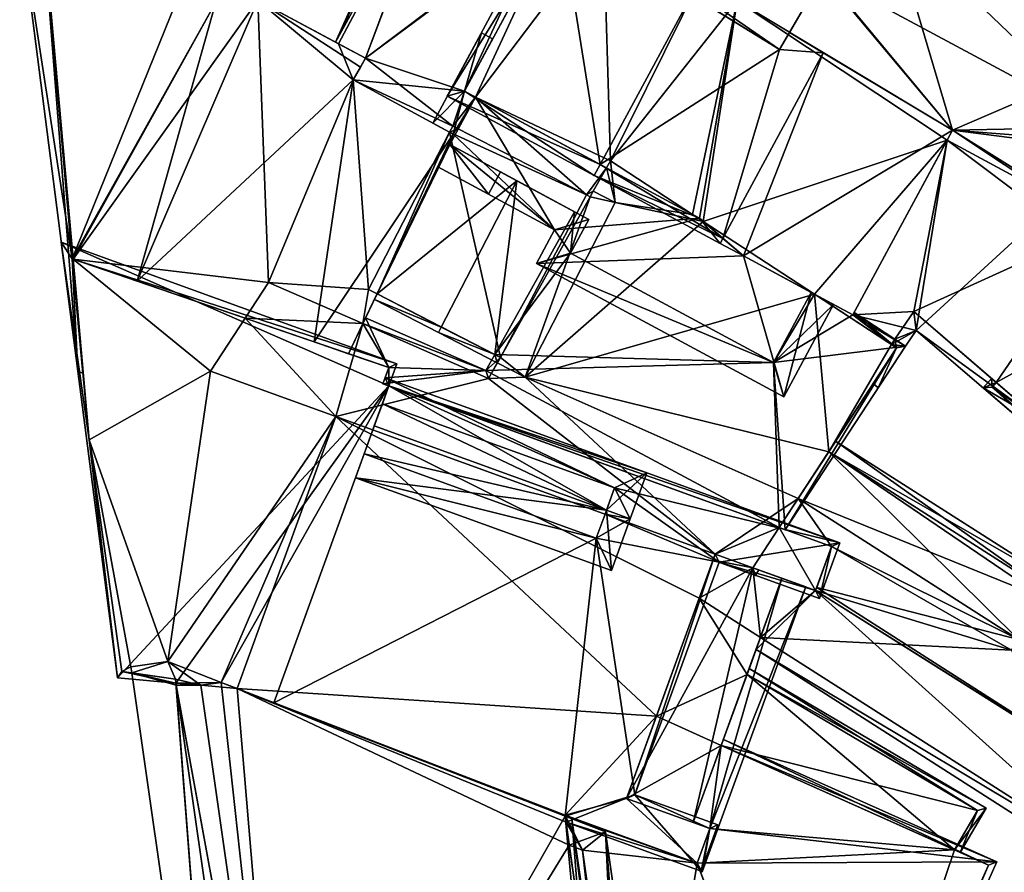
# Model space of a CAD drawing. Header units: inches. Extents: x 2523744 to 2528136, y 1148995 to 1152010.
# Tile 263 of 350: x 2527667 to 2527706, y 1151204 to 1151238. Entities that reach past the tile are written whole.
import ezdxf

# ---------------------------------------------------------------- set-up
doc = ezdxf.new("R2010")
doc.units = ezdxf.units.IN
doc.header["$MEASUREMENT"] = 0
doc.layers.add('Gebaeude Einzelhaus', color=10, linetype='Continuous')

msp = doc.modelspace()

# ---------------------------------------------------------------- meshes
at = {"layer": 'Gebaeude Einzelhaus'}
mesh = msp.add_polyface(dxfattribs=at)
corners = [(2527697.223, 1151236.821, 388.565), (2527693.745, 1151238.971, 386.438), (2527697.223, 1151236.821, 387.513), (2527689.95, 1151241.84, 370.828), (2527697.35, 1151244.2, 370.828), (2527694.089, 1151239.608, 370.828), (2527695.541, 1151238.736, 370.828), (2527698.279, 1151243.82, 370.828), (2527699.984, 1151243.123, 385.764), (2527698.279, 1151243.82, 383.866), (2527697.35, 1151244.2, 387.189), (2527699.984, 1151243.123, 383.739), (2527698.957, 1151239.789, 385.966), (2527698.941, 1151239.763, 391.127), (2527698.941, 1151239.763, 385.948), (2527700.199, 1151241.773, 388.803), (2527697.614, 1151237.491, 387.52), (2527697.614, 1151237.491, 384.436), (2527701.451, 1151242.434, 370.828), (2527700.803, 1151242.74, 370.828), (2527699.984, 1151243.123, 370.828), (2527690.529, 1151232.41, 370.828), (2527693.775, 1151230.287, 370.828), (2527694.05, 1151230.138, 370.828), (2527694.205, 1151230.006, 370.828), (2527703.85, 1151233.223, 370.828), (2527698.95, 1151236.689, 387.93), (2527682.25, 1151253.7, 387.041), (2527700.803, 1151242.74, 385.441), (2527688.786, 1151242.644, 388.804), (2527700.803, 1151242.74, 383.705), (2527698.48, 1151244.193, 383.59), (2527690.126, 1151232.262, 386.438), (2527694.985, 1151229.338, 387.93), (2527704.064, 1151233.619, 386.438), (2527695.792, 1151228.647, 387.67)]
mesh.append_faces([[corners[k] for k in face] for face in [(10, 27, 8), (8, 27, 28), (29, 0, 13), (30, 11, 31), (31, 11, 9), (11, 31, 9), (32, 2, 1), (2, 26, 16), (32, 33, 2), (2, 33, 26), (34, 26, 35)]], dxfattribs={"color": 13})
mesh.append_faces([[corners[k] for k in face] for face in [(0, 1, 2), (3, 4, 5), (5, 4, 6), (6, 4, 7), (8, 9, 10), (10, 9, 4), (4, 9, 7), (8, 11, 9), (12, 13, 14), (12, 15, 13), (13, 16, 14), (14, 16, 17), (13, 0, 16), (16, 0, 2), (18, 6, 19), (19, 6, 20), (20, 6, 7), (11, 7, 9), (11, 20, 7), (21, 6, 22), (22, 6, 23), (23, 6, 24), (24, 6, 25), (21, 5, 6), (26, 17, 16)]], dxfattribs={"color": 41})
mesh = msp.add_polyface(dxfattribs=at)
corners = [(2527667.275, 1151242.25, 389.589), (2527667.163, 1151241.984, 389.589), (2527668.02, 1151242.528, 389.645), (2527676.585, 1151238.754, 390.593), (2527675.194, 1151239.231, 390.445), (2527674.922, 1151238.687, 390.441), (2527669.245, 1151228.528, 390.312), (2527673.761, 1151239.722, 390.292), (2527669.273, 1151228.518, 390.315), (2527671.815, 1151227.645, 390.586), (2527669.468, 1151224.086, 390.508), (2527669.667, 1151224.001, 390.53), (2527673.41, 1151240.035, 390.246), (2527669.95, 1151241.889, 389.849), (2527668.029, 1151242.422, 389.65), (2527668.851, 1151242.838, 389.708), (2527670.112, 1151242.172, 389.852), (2527675.297, 1151239.434, 390.446), (2527680.352, 1151235.616, 390.134), (2527680.639, 1151236.118, 390.128), (2527678.816, 1151225.241, 389.874), (2527684.316, 1151233.459, 389.694), (2527680.172, 1151224.775, 389.734), (2527680.843, 1151236.474, 390.123), (2527679.653, 1151237.111, 388.721), (2527679.777, 1151237.045, 388.672), (2527684.007, 1151245.017, 388.646), (2527683.795, 1151245.724, 388.83), (2527684.089, 1151245.171, 388.646), (2527684.367, 1151245.694, 388.644), (2527683.676, 1151246.12, 388.934), (2527683.655, 1151246.185, 388.949), (2527682.965, 1151247.238, 389.333), (2527673.41, 1151240.035, 391.127), (2527676.585, 1151238.754, 389.937), (2527682.462, 1151248.022, 389.624), (2527679.71, 1151251.786, 391.127), (2527673.421, 1151253.01, 389.136), (2527668.851, 1151242.838, 389.388), (2527668.015, 1151242.926, 389.136), (2527668.455, 1151242.69, 389.297), (2527672.842, 1151252.735, 387.08), (2527668.015, 1151242.926, 387.421), (2527673.207, 1151252.613, 387.422), (2527672.418, 1151252.878, 386.682), (2527667.168, 1151243.083, 386.682), (2527668.02, 1151242.528, 387.595), (2527668.455, 1151242.69, 387.871), (2527668.033, 1151242.383, 387.666), (2527667.948, 1151243.333, 387.195), (2527672.65, 1151252.35, 387.091), (2527684.316, 1151233.459, 384.024), (2527680.352, 1151235.616, 382.773), (2527684.316, 1151233.459, 382.773), (2527680.843, 1151236.474, 382.773), (2527679.777, 1151237.045, 382.773), (2527668.02, 1151242.528, 370.828), (2527669.273, 1151228.518, 370.828), (2527680.741, 1151225.966, 381.776), (2527680.172, 1151224.775, 381.776), (2527681.301, 1151227.14, 378.44), (2527680.741, 1151225.966, 370.828), (2527684.133, 1151233.075, 382.773), (2527681.301, 1151227.14, 370.828), (2527684.133, 1151233.075, 378.345), (2527680.963, 1151227.314, 370.828), (2527677.011, 1151227.598, 370.828), (2527676.083, 1151226.179, 370.828), (2527676.585, 1151238.754, 370.828), (2527680.352, 1151235.616, 370.828), (2527668.455, 1151242.69, 370.828), (2527668.851, 1151242.838, 370.828), (2527679.777, 1151237.045, 370.828), (2527680.843, 1151236.474, 370.828), (2527684.169, 1151233.539, 370.828), (2527684.089, 1151245.171, 384.604), (2527684.089, 1151245.171, 382.773), (2527684.367, 1151245.694, 382.773), (2527684.367, 1151245.694, 385.328), (2527677.126, 1151249.839, 370.828), (2527684.237, 1151245.451, 370.828), (2527676.701, 1151250.077, 370.828), (2527668.015, 1151242.926, 370.828), (2527672.97, 1151252.169, 370.828), (2527672.65, 1151252.35, 385.446), (2527672.649, 1151252.349, 385.441), (2527672.649, 1151252.349, 370.828), (2527667.948, 1151243.333, 370.828)]
mesh.append_faces([[corners[k] for k in face] for face in [(50, 44, 41), (45, 46, 48), (50, 49, 44), (44, 49, 45), (45, 49, 46), (46, 45, 48), (47, 42, 46), (46, 42, 45), (45, 42, 44), (44, 42, 41), (41, 42, 43), (38, 39, 40), (16, 37, 38), (38, 37, 39), (16, 33, 37), (37, 33, 36), (16, 13, 33), (33, 35, 36), (33, 32, 35), (30, 34, 24), (17, 33, 4), (4, 33, 5), (30, 32, 34), (34, 32, 17), (17, 32, 33), (30, 31, 32), (24, 27, 30), (27, 28, 29), (24, 26, 27), (27, 26, 28), (24, 25, 26), (6, 14, 8), (11, 10, 6), (6, 10, 14), (1, 14, 10), (1, 2, 14), (0, 2, 1), (19, 23, 3), (21, 20, 22), (21, 18, 20), (18, 9, 20), (18, 3, 9), (18, 19, 3), (2, 14, 15), (2, 1, 14), (3, 17, 4), (14, 13, 15), (15, 13, 16), (14, 1, 13), (13, 1, 12), (12, 1, 7), (6, 10, 11), (6, 1, 10), (6, 7, 1), (3, 5, 9), (9, 5, 8), (8, 5, 6), (6, 5, 7), (3, 4, 5), (0, 1, 2)]], dxfattribs={"color": 13})
mesh.append_faces([[corners[k] for k in face] for face in [(56, 82, 70), (56, 87, 82), (82, 87, 83), (83, 87, 86), (49, 56, 46), (49, 87, 56), (85, 50, 84), (85, 49, 50), (85, 87, 49), (85, 86, 87), (50, 41, 84), (81, 71, 83), (83, 71, 82), (82, 71, 70), (68, 80, 72), (81, 79, 71), (71, 79, 68), (68, 79, 80), (26, 78, 28), (26, 75, 78), (75, 76, 77), (75, 55, 76), (26, 25, 75), (75, 25, 55), (7, 33, 12), (7, 5, 33), (33, 13, 12), (40, 39, 47), (47, 39, 42), (39, 43, 42), (39, 37, 43), (65, 69, 74), (69, 72, 73), (69, 68, 72), (68, 70, 71), (68, 56, 70), (68, 57, 56), (65, 66, 69), (69, 66, 68), (68, 66, 57), (57, 66, 67), (63, 61, 65), (65, 61, 66), (51, 62, 53), (62, 60, 64), (60, 61, 63), (51, 58, 62), (62, 58, 60), (60, 58, 61), (51, 22, 58), (58, 22, 59), (51, 21, 22), (46, 14, 2), (46, 8, 14), (46, 57, 8), (46, 56, 57), (38, 40, 15), (15, 40, 2), (2, 40, 46), (46, 40, 47), (15, 16, 38), (34, 17, 3), (3, 24, 34), (25, 54, 55), (3, 23, 24), (24, 23, 25), (25, 23, 54), (19, 54, 23), (19, 52, 54), (19, 18, 52), (18, 51, 52), (52, 51, 53), (18, 21, 51)]], dxfattribs={"color": 41})
mesh = msp.add_polyface(dxfattribs=at)
corners = [(2527684.178, 1151233.051, 382.773), (2527684.316, 1151233.459, 382.773), (2527684.133, 1151233.075, 382.773), (2527685.193, 1151234.932, 382.773), (2527684.753, 1151235.17, 382.773), (2527680.352, 1151235.616, 382.773), (2527680.843, 1151236.474, 382.773), (2527688.619, 1151242.339, 382.773), (2527684.864, 1151245.351, 382.773), (2527688.712, 1151242.508, 382.773), (2527684.089, 1151245.171, 382.773), (2527688.786, 1151242.644, 382.773), (2527679.777, 1151237.045, 382.773), (2527683.702, 1151232.172, 382.773), (2527685.71, 1151231.088, 382.773), (2527686.185, 1151231.968, 382.773), (2527684.133, 1151233.075, 378.345), (2527684.178, 1151233.051, 378.369), (2527688.712, 1151242.508, 370.828), (2527684.237, 1151245.451, 370.828), (2527688.786, 1151242.644, 370.828), (2527688.538, 1151242.189, 370.828), (2527680.843, 1151236.474, 370.828), (2527679.777, 1151237.045, 370.828), (2527684.753, 1151235.17, 370.828), (2527684.295, 1151233.783, 370.828), (2527685.193, 1151234.932, 370.828), (2527684.513, 1151233.671, 370.828), (2527680.352, 1151235.616, 370.828), (2527684.169, 1151233.539, 370.828)]
mesh.append_faces([[corners[k] for k in face] for face in [(14, 0, 15), (14, 13, 0), (0, 13, 2), (14, 0, 13), (0, 14, 15), (2, 13, 0), (6, 10, 12), (8, 9, 11), (6, 7, 10), (10, 7, 8), (8, 7, 9), (5, 4, 6), (6, 4, 7), (5, 1, 4), (4, 1, 3), (3, 1, 0), (0, 1, 2)]], dxfattribs={"color": 13})
mesh.append_faces([[corners[k] for k in face] for face in [(22, 25, 28), (28, 25, 29), (25, 26, 27), (22, 24, 25), (25, 24, 26), (22, 21, 24), (23, 19, 22), (22, 19, 21), (21, 19, 18), (18, 19, 20), (2, 17, 0), (2, 16, 17)]], dxfattribs={"color": 41})
mesh = msp.add_polyface(dxfattribs=at)
corners = [(2527700.803, 1151242.74, 385.441), (2527699.984, 1151243.123, 383.739), (2527699.984, 1151243.123, 385.764), (2527700.803, 1151242.74, 383.705), (2527698.957, 1151239.789, 385.966), (2527700.199, 1151241.773, 388.803), (2527704.064, 1151233.619, 370.828), (2527711.9, 1151237.004, 370.828), (2527711.02, 1151232.723, 370.828), (2527713.014, 1151236.425, 370.828), (2527701.451, 1151242.434, 370.828), (2527695.541, 1151238.736, 370.828), (2527699.984, 1151243.123, 370.828), (2527700.803, 1151242.74, 370.828), (2527701.451, 1151242.434, 383.68), (2527711.9, 1151237.004, 383.566), (2527703.85, 1151233.223, 370.828), (2527698.95, 1151236.689, 387.93), (2527704.064, 1151233.619, 384.234), (2527697.614, 1151237.491, 384.436), (2527704.064, 1151233.619, 386.438), (2527703.85, 1151233.223, 383.975), (2527711.95, 1151237.1, 383.496), (2527713.691, 1151236.628, 383.229), (2527713.486, 1151236.248, 383.51), (2527701.158, 1151243.379, 383.229), (2527709.906, 1151233.18, 385.605), (2527709.94, 1151233.095, 385.572), (2527709.969, 1151233.142, 385.603), (2527709.932, 1151233.086, 385.564), (2527708.155, 1151230.905, 383.975), (2527698.941, 1151239.763, 385.948), (2527710.196, 1151233.735, 385.966), (2527698.48, 1151244.193, 383.59)]
mesh.append_faces([[corners[k] for k in face] for face in [(22, 23, 24), (22, 25, 23), (15, 14, 22), (22, 14, 25), (25, 14, 3), (26, 27, 28), (26, 29, 27), (30, 18, 21), (18, 31, 19), (18, 4, 31), (26, 32, 18), (18, 32, 4), (1, 3, 33), (23, 22, 24), (22, 3, 15), (15, 3, 32), (32, 3, 4), (23, 25, 22), (22, 25, 3)]], dxfattribs={"color": 13})
mesh.append_faces([[corners[k] for k in face] for face in [(0, 1, 2), (0, 3, 1), (0, 4, 3), (0, 5, 4), (6, 7, 8), (8, 7, 9), (6, 10, 7), (6, 11, 10), (3, 12, 1), (3, 13, 12), (3, 14, 13), (13, 14, 10), (10, 15, 7), (10, 14, 15), (16, 11, 6), (17, 18, 19), (17, 20, 18), (20, 21, 18)]], dxfattribs={"color": 41})
mesh = msp.add_polyface(dxfattribs=at)
corners = [(2527689.95, 1151241.84, 370.828), (2527688.712, 1151242.508, 370.828), (2527688.786, 1151242.644, 370.828), (2527697.223, 1151236.821, 388.565), (2527688.538, 1151242.189, 388.613), (2527693.745, 1151238.971, 386.438), (2527688.538, 1151242.189, 386.117), (2527688.573, 1151242.253, 386.117), (2527688.712, 1151242.508, 386.117), (2527685.193, 1151234.932, 370.828), (2527690.529, 1151232.41, 370.828), (2527690.372, 1151232.129, 370.828), (2527690.259, 1151241.628, 370.828), (2527694.089, 1151239.608, 370.828), (2527689.95, 1151241.841, 370.828), (2527688.538, 1151242.189, 370.828), (2527684.753, 1151235.17, 370.828), (2527685.193, 1151234.932, 384.755), (2527684.753, 1151235.17, 382.773), (2527685.193, 1151234.932, 382.773), (2527684.753, 1151235.17, 384.756), (2527684.753, 1151235.17, 386.117), (2527694.05, 1151230.138, 387.613), (2527690.126, 1151232.262, 386.438), (2527694.05, 1151230.138, 384.749), (2527688.619, 1151242.339, 382.773), (2527688.786, 1151242.644, 388.804), (2527689.893, 1151231.829, 386.438), (2527694.878, 1151229.14, 387.93), (2527688.271, 1151242.746, 386.091), (2527684.075, 1151234.968, 386.091), (2527694.985, 1151229.338, 387.93)]
mesh.append_faces([[corners[k] for k in face] for face in [(26, 4, 3), (22, 27, 23), (22, 28, 27), (21, 29, 6), (21, 30, 29), (23, 27, 21), (21, 27, 30), (6, 23, 5), (6, 30, 23), (23, 30, 27), (6, 29, 30), (23, 27, 31)]], dxfattribs={"color": 13})
mesh.append_faces([[corners[k] for k in face] for face in [(0, 1, 2), (3, 4, 5), (5, 4, 6), (7, 6, 4), (4, 8, 7), (8, 4, 7), (9, 10, 11), (9, 12, 10), (10, 12, 13), (13, 12, 14), (9, 15, 12), (15, 14, 12), (14, 15, 1), (9, 16, 15), (17, 18, 19), (17, 20, 18), (17, 21, 20), (22, 23, 24), (24, 23, 17), (17, 23, 21), (20, 25, 18), (20, 6, 25), (25, 6, 7), (20, 21, 6)]], dxfattribs={"color": 41})
mesh = msp.add_polyface(dxfattribs=at)
corners = [(2527694.05, 1151230.138, 384.749), (2527688.319, 1151229.681, 383.416), (2527687.603, 1151228.351, 382.773), (2527685.193, 1151234.932, 384.755), (2527684.316, 1151233.459, 384.024), (2527683.702, 1151232.172, 383.416), (2527695.792, 1151228.647, 384.542), (2527697.388, 1151223.073, 382.773), (2527698.476, 1151227.198, 384.542), (2527699.356, 1151226.723, 384.542), (2527684.753, 1151235.17, 384.756), (2527685.429, 1151237.476, 385.759), (2527685.869, 1151237.239, 385.759), (2527683.501, 1151233.903, 384.026), (2527684.178, 1151233.051, 383.843), (2527689.673, 1151230.087, 383.843), (2527688.957, 1151228.757, 383.199), (2527696.983, 1151224.428, 383.2), (2527685.193, 1151234.932, 382.773), (2527684.178, 1151233.051, 382.773), (2527689.113, 1151230.389, 381.776), (2527689.673, 1151230.087, 381.776), (2527686.826, 1151231.623, 379.795), (2527684.178, 1151233.051, 378.369), (2527689.113, 1151230.389, 378.703), (2527688.957, 1151228.757, 381.776), (2527696.983, 1151224.428, 381.776), (2527698.476, 1151227.198, 381.776), (2527689.585, 1151231.065, 370.828), (2527690.372, 1151232.129, 370.828), (2527689.853, 1151231.201, 370.828), (2527685.193, 1151234.932, 370.828), (2527689.731, 1151230.983, 370.828), (2527684.513, 1151233.671, 370.828), (2527693.775, 1151230.287, 370.828), (2527694.05, 1151230.138, 370.828), (2527694.203, 1151230.007, 370.828)]
mesh.append_faces([[corners[k] for k in face] for face in [(2, 17, 7), (7, 17, 9), (9, 17, 8), (1, 16, 2), (2, 16, 17), (1, 15, 16), (4, 14, 5), (5, 14, 1), (1, 14, 15), (4, 3, 14), (13, 10, 4), (4, 10, 3), (13, 11, 10), (10, 11, 12), (4, 10, 13), (13, 10, 11), (11, 10, 12), (4, 3, 10), (6, 7, 8), (8, 7, 9), (0, 2, 6), (6, 2, 7), (5, 1, 4), (4, 1, 3), (3, 1, 0), (0, 1, 2)]], dxfattribs={"color": 13})
mesh.append_faces([[corners[k] for k in face] for face in [(34, 35, 36), (31, 28, 33), (28, 30, 32), (31, 29, 28), (28, 29, 30), (8, 17, 27), (27, 17, 26), (17, 16, 26), (26, 16, 25), (21, 16, 15), (21, 25, 16), (20, 22, 24), (20, 19, 22), (22, 19, 23), (20, 14, 19), (21, 15, 20), (20, 15, 14), (14, 18, 19), (14, 3, 18)]], dxfattribs={"color": 41})
mesh = msp.add_polyface(dxfattribs=at)
corners = [(2527700.121, 1151226.31, 370.828), (2527701.646, 1151225.139, 370.828), (2527698.599, 1151227.132, 370.828), (2527701.786, 1151225.353, 370.828), (2527702.538, 1151226.441, 370.828), (2527701.786, 1151225.353, 377.629), (2527701.646, 1151225.139, 377.629), (2527694.05, 1151230.138, 370.828), (2527694.205, 1151230.006, 370.828), (2527694.203, 1151230.007, 370.828), (2527703.85, 1151233.223, 370.828), (2527703.85, 1151233.223, 377.629), (2527700.121, 1151226.31, 381.776), (2527700.121, 1151226.31, 377.629), (2527703.85, 1151233.223, 383.975), (2527700.121, 1151226.31, 386.438), (2527698.599, 1151227.132, 377.629), (2527698.599, 1151227.132, 381.776), (2527698.476, 1151227.198, 384.542), (2527698.476, 1151227.198, 381.776), (2527695.792, 1151228.647, 387.67), (2527695.792, 1151228.647, 384.542), (2527694.985, 1151229.338, 387.93), (2527694.05, 1151230.138, 384.749), (2527694.05, 1151230.138, 387.613), (2527701.855, 1151225.002, 377.629), (2527701.123, 1151223.425, 377.629), (2527700.931, 1151223.589, 377.629), (2527702.201, 1151225.074, 377.629), (2527702.633, 1151225.699, 377.629), (2527694.878, 1151229.14, 387.93), (2527689.893, 1151231.829, 386.438), (2527704.064, 1151233.619, 386.438), (2527698.95, 1151236.689, 387.93)]
mesh.append_faces([[corners[k] for k in face] for face in [(5, 25, 6), (25, 26, 27), (5, 28, 25), (25, 28, 26), (6, 13, 16), (6, 29, 13), (25, 28, 6), (27, 26, 25), (25, 26, 28), (30, 22, 20), (22, 30, 24), (22, 31, 30), (32, 20, 15), (20, 22, 30), (20, 33, 22)]], dxfattribs={"color": 13})
mesh.append_faces([[corners[k] for k in face] for face in [(0, 1, 2), (0, 3, 1), (0, 4, 3), (4, 5, 3), (3, 5, 1), (1, 5, 6), (7, 8, 9), (8, 10, 2), (2, 10, 0), (11, 12, 13), (12, 14, 15), (12, 16, 13), (12, 17, 16), (12, 18, 17), (17, 18, 19), (18, 20, 21), (12, 15, 18), (18, 15, 20), (20, 22, 21), (21, 22, 23), (23, 22, 24)]], dxfattribs={"color": 41})
mesh = msp.add_polyface(dxfattribs=at)
corners = [(2527681.301, 1151227.14, 378.44), (2527686.826, 1151231.623, 379.795), (2527684.178, 1151233.051, 378.369), (2527683.842, 1151225.831, 379.795), (2527684.133, 1151233.075, 378.345), (2527681.193, 1151226.914, 378.443), (2527683.727, 1151225.608, 379.795), (2527685.958, 1151224.74, 378.794), (2527686.058, 1151224.407, 378.693), (2527686.18, 1151224.626, 378.69), (2527689.113, 1151230.389, 378.703), (2527696.983, 1151224.428, 381.776), (2527700.121, 1151226.31, 381.776), (2527698.599, 1151227.132, 381.776), (2527702.201, 1151225.074, 381.776), (2527700.171, 1151226.402, 381.776), (2527698.476, 1151227.198, 381.776), (2527685.958, 1151224.74, 381.776), (2527688.957, 1151228.757, 381.776), (2527685.606, 1151224.11, 381.776), (2527697.206, 1151217.896, 381.776), (2527697.448, 1151217.808, 381.776), (2527689.113, 1151230.389, 381.776), (2527689.673, 1151230.087, 381.776), (2527681.764, 1151224.228, 381.776), (2527680.848, 1151226.192, 381.776), (2527681.615, 1151223.818, 381.776), (2527681.53, 1151223.583, 381.776), (2527680.741, 1151225.966, 381.776), (2527680.172, 1151224.775, 381.776), (2527696.164, 1151216.301, 381.776), (2527696.265, 1151215.999, 381.776), (2527696.405, 1151216.214, 381.776), (2527694.594, 1151216.605, 381.776), (2527694.679, 1151216.84, 381.776), (2527686.18, 1151224.626, 381.776), (2527685.714, 1151223.79, 381.776), (2527701.855, 1151225.002, 381.776), (2527696.164, 1151216.302, 381.776), (2527686.18, 1151224.626, 370.828), (2527681.301, 1151227.14, 370.828), (2527686.058, 1151224.407, 370.828), (2527684.169, 1151233.539, 370.828), (2527684.295, 1151233.783, 370.828), (2527684.513, 1151233.671, 370.828), (2527689.585, 1151231.065, 370.828), (2527689.731, 1151230.983, 370.828), (2527690.717, 1151230.756, 370.828), (2527689.853, 1151231.201, 370.828), (2527687.156, 1151223.842, 370.828), (2527680.963, 1151227.314, 370.828), (2527685.714, 1151223.79, 370.828), (2527680.741, 1151225.966, 370.828), (2527694.679, 1151216.84, 381.153), (2527696.164, 1151216.302, 381.153), (2527699.169, 1151220.896, 379.605), (2527701.855, 1151225.002, 377.629), (2527697.954, 1151219.038, 379.536), (2527697.206, 1151217.896, 380.331), (2527699.169, 1151220.896, 370.828), (2527701.855, 1151225.002, 370.828), (2527701.646, 1151225.139, 377.629), (2527701.646, 1151225.139, 370.828), (2527698.599, 1151227.132, 377.629), (2527676.083, 1151226.179, 370.828), (2527677.011, 1151227.598, 370.828), (2527679.667, 1151222.285, 370.828), (2527694.679, 1151216.84, 370.828), (2527694.203, 1151230.007, 370.828), (2527694.205, 1151230.006, 370.828), (2527698.599, 1151227.132, 370.828), (2527697.954, 1151219.038, 370.828), (2527690.372, 1151232.129, 370.828), (2527690.529, 1151232.41, 370.828), (2527693.775, 1151230.287, 370.828), (2527697.206, 1151217.896, 370.828), (2527696.164, 1151216.302, 370.828), (2527674.712, 1151224.082, 370.828)]
mesh.append_faces([[corners[k] for k in face] for face in [(31, 38, 32), (31, 33, 38), (38, 33, 34), (37, 21, 20), (37, 14, 21), (37, 15, 14), (37, 12, 15), (37, 13, 12), (19, 28, 25), (19, 36, 28), (17, 35, 19), (19, 35, 36), (33, 30, 34), (33, 31, 30), (30, 31, 32), (24, 28, 29), (24, 25, 28), (20, 19, 27), (27, 19, 26), (26, 19, 24), (24, 19, 25), (17, 18, 22), (22, 18, 23), (14, 11, 21), (21, 11, 20), (20, 11, 19), (19, 11, 17), (17, 11, 18), (11, 13, 16), (15, 12, 14), (14, 12, 11), (11, 12, 13), (6, 7, 8), (8, 7, 9), (6, 3, 7), (0, 3, 5), (5, 3, 6), (3, 7, 1), (1, 7, 10), (7, 8, 9), (3, 6, 7), (7, 6, 8), (3, 5, 6), (3, 0, 5), (0, 2, 4), (3, 1, 0), (0, 1, 2)]], dxfattribs={"color": 13})
mesh.append_faces([[corners[k] for k in face] for face in [(64, 66, 77), (67, 75, 76), (67, 71, 75), (59, 62, 60), (59, 70, 62), (68, 47, 74), (74, 47, 73), (73, 47, 72), (72, 47, 48), (67, 49, 71), (71, 49, 59), (59, 49, 70), (70, 49, 69), (69, 49, 68), (68, 49, 47), (66, 51, 67), (67, 51, 49), (49, 51, 41), (64, 52, 66), (66, 52, 51), (64, 65, 52), (13, 61, 63), (61, 56, 62), (62, 56, 60), (13, 37, 61), (61, 37, 56), (56, 59, 60), (56, 55, 59), (55, 20, 57), (57, 20, 58), (56, 37, 55), (55, 37, 20), (34, 54, 38), (34, 53, 54), (28, 36, 52), (52, 36, 51), (35, 8, 36), (36, 8, 51), (51, 8, 41), (35, 9, 8), (17, 7, 35), (35, 7, 9), (22, 7, 17), (22, 10, 7), (42, 40, 50), (42, 39, 40), (39, 49, 41), (39, 46, 49), (49, 46, 47), (47, 46, 48), (42, 45, 39), (39, 45, 46), (42, 44, 45), (42, 43, 44), (9, 41, 8), (9, 39, 41), (7, 39, 9), (7, 0, 39), (39, 0, 40), (7, 3, 0)]], dxfattribs={"color": 41})
mesh = msp.add_polyface(dxfattribs=at)
corners = [(2527713.546, 1151228.978, 370.828), (2527711.461, 1151232.486, 370.828), (2527714.941, 1151230.611, 370.828), (2527711.827, 1151226.965, 370.828), (2527710.058, 1151229.88, 370.828), (2527702.538, 1151226.441, 370.828), (2527703.85, 1151233.223, 370.828), (2527700.121, 1151226.31, 370.828), (2527705.797, 1151223.635, 370.828), (2527707.633, 1151222.054, 370.828), (2527711.827, 1151226.965, 377.629), (2527707.633, 1151222.054, 377.629), (2527711.827, 1151226.965, 377.173), (2527707.633, 1151222.054, 377.173), (2527705.797, 1151223.635, 377.173), (2527702.538, 1151226.441, 377.629), (2527701.786, 1151225.353, 377.629), (2527704.064, 1151233.619, 370.828), (2527711.02, 1151232.723, 370.828), (2527703.85, 1151233.223, 383.975), (2527703.85, 1151233.223, 377.629), (2527708.155, 1151230.905, 383.975), (2527708.156, 1151230.905, 377.629), (2527700.121, 1151226.31, 381.776), (2527700.121, 1151226.31, 386.438), (2527704.064, 1151233.619, 386.438), (2527702.633, 1151225.699, 377.629), (2527702.201, 1151225.074, 377.629), (2527707.686, 1151221.348, 377.629), (2527712.215, 1151226.65, 377.629), (2527707.69, 1151230.333, 377.629), (2527700.121, 1151226.31, 377.629), (2527701.646, 1151225.139, 377.629), (2527709.906, 1151233.18, 385.605), (2527709.932, 1151233.086, 385.564), (2527704.064, 1151233.619, 384.234)]
mesh.append_faces([[corners[k] for k in face] for face in [(16, 26, 27), (26, 11, 28), (28, 11, 29), (29, 11, 10), (16, 15, 26), (26, 15, 11), (20, 30, 22), (30, 28, 10), (10, 28, 29), (31, 26, 20), (20, 26, 30), (30, 26, 28), (32, 27, 26), (33, 21, 34), (33, 35, 21)]], dxfattribs={"color": 13})
mesh.append_faces([[corners[k] for k in face] for face in [(0, 1, 2), (3, 4, 0), (0, 4, 1), (4, 5, 6), (6, 5, 7), (3, 8, 4), (4, 8, 5), (3, 9, 8), (10, 11, 12), (12, 11, 13), (11, 14, 13), (14, 5, 8), (11, 15, 14), (14, 15, 5), (15, 16, 5), (17, 4, 6), (17, 18, 4), (4, 18, 1), (19, 20, 21), (21, 20, 22), (20, 19, 23), (24, 19, 25)]], dxfattribs={"color": 41})
mesh = msp.add_polyface(dxfattribs=at)
corners = [(2527669.273, 1151228.518, 370.828), (2527669.914, 1151221.359, 370.828), (2527669.245, 1151228.528, 370.828), (2527671.565, 1151212.379, 370.828), (2527671.2, 1151212.2, 370.828), (2527671.599, 1151212.143, 370.828), (2527673.025, 1151212.588, 370.828), (2527679.667, 1151222.285, 370.828), (2527675.137, 1151211.765, 370.828), (2527675.763, 1151211.521, 370.828), (2527674.712, 1151224.082, 370.828), (2527676.083, 1151226.179, 370.828), (2527671.2, 1151212.2, 393.193), (2527671.599, 1151212.143, 391.025), (2527673.328, 1151211.896, 393.218), (2527673.328, 1151211.896, 391.008), (2527669.914, 1151221.359, 393.142), (2527669.245, 1151228.528, 390.312), (2527669.245, 1151228.528, 393.105), (2527669.273, 1151228.518, 390.315), (2527680.172, 1151224.775, 389.734), (2527681.764, 1151224.228, 381.776), (2527680.172, 1151224.775, 381.776), (2527671.815, 1151227.645, 390.586), (2527681.764, 1151224.228, 393.261), (2527678.816, 1151225.241, 389.874), (2527681.615, 1151223.818, 389.199), (2527681.53, 1151223.583, 392.167), (2527681.53, 1151223.583, 389.199), (2527680.788, 1151220.807, 392.331), (2527677.214, 1151210.956, 389.199), (2527680.788, 1151220.807, 389.199), (2527677.214, 1151210.956, 393.264), (2527681.509, 1151222.793, 392.36), (2527681.765, 1151223.498, 393.264), (2527681.19, 1151221.915, 392.6), (2527681.53, 1151223.583, 381.776), (2527681.615, 1151223.818, 381.776), (2527673.328, 1151211.896, 370.828), (2527674.329, 1151211.65, 370.828), (2527671.031, 1151211.944, 393.192), (2527673.342, 1151211.738, 393.219), (2527668.81, 1151229.193, 393.098), (2527682.084, 1151224.378, 393.264), (2527675.138, 1151211.765, 393.238)]
mesh.append_faces([[corners[k] for k in face] for face in [(16, 12, 40), (40, 12, 41), (18, 16, 42), (42, 16, 40), (24, 18, 43), (43, 18, 42), (34, 44, 32), (34, 41, 44), (34, 40, 41), (34, 42, 40), (34, 43, 42)]], dxfattribs={"color": 13})
mesh.append_faces([[corners[k] for k in face] for face in [(0, 1, 2), (1, 3, 4), (4, 3, 5), (1, 6, 3), (6, 7, 8), (8, 7, 9), (0, 10, 1), (1, 10, 6), (6, 10, 7), (0, 11, 10), (12, 13, 14), (14, 13, 15), (12, 4, 13), (13, 4, 5), (12, 16, 4), (4, 16, 1), (16, 17, 1), (1, 17, 2), (16, 18, 17), (17, 0, 2), (17, 19, 0), (20, 21, 22), (23, 24, 25), (25, 24, 20), (20, 24, 21), (17, 18, 19), (19, 18, 23), (23, 18, 24), (26, 27, 28), (29, 30, 31), (29, 32, 30), (33, 34, 35), (35, 34, 29), (29, 34, 32), (28, 36, 37), (6, 5, 3), (6, 38, 5), (8, 39, 6), (6, 39, 38), (13, 5, 15), (15, 5, 38)]], dxfattribs={"color": 41})
mesh = msp.add_polyface(dxfattribs=at)
corners = [(2527720.187, 1151220.913, 377.173), (2527713.985, 1151220.724, 377.173), (2527717.647, 1151217.596, 377.173), (2527714.151, 1151225.073, 377.173), (2527707.633, 1151222.054, 377.173), (2527711.046, 1151218.823, 377.173), (2527711.807, 1151218.174, 377.173), (2527720.215, 1151220.89, 377.173), (2527719.926, 1151225.183, 377.173), (2527722.479, 1151223.721, 377.173), (2527716.123, 1151227.495, 377.173), (2527719.979, 1151225.275, 377.173), (2527711.827, 1151226.965, 377.173), (2527705.283, 1151223.418, 377.173), (2527705.797, 1151223.635, 377.173), (2527710.884, 1151218.633, 377.173), (2527705.608, 1151223.798, 377.173), (2527705.635, 1151223.445, 377.173), (2527705.635, 1151223.445, 370.828), (2527705.797, 1151223.635, 370.828), (2527711.807, 1151218.174, 370.828), (2527707.633, 1151222.054, 370.828), (2527714.151, 1151225.073, 370.828), (2527711.827, 1151226.965, 370.828), (2527713.985, 1151220.724, 370.828), (2527719.926, 1151225.183, 370.828), (2527716.123, 1151227.495, 370.828), (2527719.979, 1151225.275, 370.828), (2527720.578, 1151221.355, 370.828), (2527726.165, 1151221.61, 370.828), (2527723.87, 1151218.923, 370.828), (2527717.647, 1151217.596, 370.828)]
mesh.append_faces([[corners[k] for k in face] for face in [(17, 16, 14), (17, 13, 16), (17, 15, 13), (17, 5, 15), (13, 14, 16), (5, 4, 15), (15, 4, 13), (13, 4, 14), (4, 3, 12), (3, 8, 10), (10, 8, 11), (3, 0, 8), (8, 0, 9), (0, 2, 7), (6, 1, 5), (5, 1, 4), (4, 1, 3), (3, 1, 0), (0, 1, 2)]], dxfattribs={"color": 13})
mesh.append_faces([[corners[k] for k in face] for face in [(24, 28, 31), (28, 29, 30), (24, 25, 28), (28, 25, 29), (25, 26, 27), (24, 22, 25), (25, 22, 26), (18, 21, 20), (20, 21, 24), (24, 21, 22), (22, 21, 23), (18, 19, 21), (5, 20, 6), (5, 18, 20), (5, 17, 18), (18, 14, 19), (18, 17, 14)]], dxfattribs={"color": 41})
mesh = msp.add_polyface(dxfattribs=at)
corners = [(2527681.615, 1151223.818, 389.199), (2527681.764, 1151224.228, 393.261), (2527681.53, 1151223.583, 392.167), (2527681.53, 1151223.583, 393.261), (2527681.764, 1151224.228, 381.776), (2527681.615, 1151223.818, 381.776), (2527681.765, 1151223.498, 392.167), (2527681.765, 1151223.498, 393.264), (2527681.765, 1151223.498, 389.199), (2527681.53, 1151223.583, 389.199), (2527681.509, 1151222.793, 389.199), (2527681.509, 1151222.793, 392.36), (2527698.649, 1151215.4, 370.828), (2527697.206, 1151217.896, 370.828), (2527699.281, 1151217.143, 370.828), (2527696.164, 1151216.302, 370.828), (2527679.667, 1151222.285, 370.828), (2527692.351, 1151210.422, 370.828), (2527675.763, 1151211.521, 370.828), (2527694.045, 1151215.092, 370.828), (2527694.679, 1151216.84, 370.828), (2527681.53, 1151223.583, 381.776), (2527697.206, 1151217.896, 381.776), (2527699.281, 1151217.143, 380.05), (2527697.206, 1151217.896, 380.331), (2527699.281, 1151217.143, 389.199), (2527698.693, 1151215.521, 381.03), (2527698.649, 1151215.4, 389.199), (2527698.649, 1151215.4, 380.965), (2527697.316, 1151215.884, 381.153), (2527696.164, 1151216.301, 381.776), (2527696.164, 1151216.302, 381.153), (2527694.679, 1151216.84, 389.199), (2527694.679, 1151216.84, 381.776), (2527697.316, 1151215.884, 380.804), (2527691.171, 1151207.17, 381.153), (2527694.679, 1151216.84, 381.153), (2527691.171, 1151207.17, 389.199), (2527682.084, 1151224.378, 393.264), (2527699.601, 1151217.293, 389.199), (2527698.799, 1151215.08, 389.199), (2527694.829, 1151216.52, 389.199), (2527691.491, 1151207.32, 389.199), (2527689.974, 1151217.474, 389.199), (2527677.214, 1151210.956, 389.199), (2527680.788, 1151220.807, 389.199), (2527690.321, 1151218.423, 389.199), (2527690.695, 1151219.46, 389.199)]
mesh.append_faces([[corners[k] for k in face] for face in [(3, 1, 7), (7, 1, 38), (39, 8, 0), (0, 8, 9), (40, 25, 39), (39, 25, 8), (41, 27, 40), (40, 27, 25), (42, 32, 41), (41, 32, 27), (39, 41, 40), (41, 43, 42), (44, 43, 45), (41, 46, 43), (0, 47, 39), (39, 47, 41), (41, 47, 46), (0, 8, 47), (47, 8, 10), (0, 9, 8)]], dxfattribs={"color": 13})
mesh.append_faces([[corners[k] for k in face] for face in [(0, 1, 2), (2, 1, 3), (0, 4, 1), (0, 5, 4), (6, 3, 7), (6, 2, 3), (6, 8, 2), (2, 8, 9), (10, 6, 11), (11, 6, 7), (10, 8, 6), (12, 13, 14), (12, 15, 13), (16, 17, 18), (16, 19, 17), (16, 20, 19), (9, 5, 0), (8, 21, 9), (8, 22, 21), (22, 23, 24), (8, 25, 22), (22, 25, 23), (25, 26, 23), (25, 27, 26), (26, 27, 28), (29, 30, 31), (30, 32, 33), (29, 27, 30), (30, 27, 32), (34, 28, 29), (29, 28, 27), (33, 35, 36), (33, 32, 37)]], dxfattribs={"color": 41})
mesh = msp.add_polyface(dxfattribs=at)
corners = [(2527681.509, 1151222.793, 392.36), (2527681.19, 1151221.915, 392.6), (2527690.378, 1151218.581, 392.6), (2527691.976, 1151220.059, 392.103), (2527691.316, 1151218.241, 392.6), (2527681.765, 1151223.498, 392.167), (2527681.615, 1151223.818, 392.103), (2527681.53, 1151223.583, 392.167), (2527680.447, 1151219.867, 392.103), (2527690.573, 1151216.193, 392.103), (2527680.788, 1151220.807, 392.331), (2527690.695, 1151219.46, 392.36), (2527690.321, 1151218.423, 392.562), (2527689.974, 1151217.474, 392.331), (2527690.321, 1151218.423, 389.199), (2527690.695, 1151219.46, 389.199), (2527681.509, 1151222.793, 389.199), (2527689.974, 1151217.474, 389.199), (2527680.788, 1151220.807, 389.199)]
mesh.append_faces([[corners[k] for k in face] for face in [(9, 13, 4), (4, 13, 12), (9, 8, 13), (13, 8, 10), (12, 2, 4), (6, 5, 7), (5, 11, 0), (11, 4, 2), (6, 3, 5), (5, 3, 11), (11, 3, 4), (10, 2, 1), (2, 9, 4), (10, 8, 2), (2, 8, 9), (5, 6, 7), (5, 3, 6), (0, 2, 5), (5, 2, 3), (3, 2, 4), (0, 1, 2)]], dxfattribs={"color": 13})
mesh.append_faces([[corners[k] for k in face] for face in [(14, 13, 17), (14, 12, 13), (13, 10, 17), (17, 10, 18), (16, 11, 15), (16, 0, 11), (11, 14, 15), (11, 12, 14), (11, 2, 12)]], dxfattribs={"color": 41})
mesh = msp.add_polyface(dxfattribs=at)
corners = [(2527713.005, 1151208.827, 379.827), (2527713.203, 1151209.294, 379.536), (2527707.094, 1151213.198, 379.536), (2527712.188, 1151206.897, 381.03), (2527706.672, 1151213.467, 379.536), (2527699.281, 1151217.143, 380.05), (2527697.954, 1151219.038, 379.536), (2527698.693, 1151215.521, 381.03), (2527697.206, 1151217.896, 380.331), (2527698.649, 1151215.4, 380.965), (2527712.179, 1151206.877, 381.019), (2527696.467, 1151213.544, 379.547), (2527697.316, 1151215.884, 380.804), (2527696.292, 1151213.063, 379.288), (2527711.054, 1151204.224, 379.547), (2527710.856, 1151203.757, 379.288), (2527706.403, 1151213.046, 379.827), (2527708.558, 1151215.489, 379.62), (2527699.169, 1151220.896, 379.605), (2527699.442, 1151221.314, 379.62), (2527707.867, 1151215.337, 379.605), (2527696.467, 1151213.544, 370.828), (2527711.054, 1151204.224, 370.828), (2527706.403, 1151213.046, 377.151), (2527713.005, 1151208.827, 377.151), (2527706.672, 1151213.467, 377.176), (2527699.281, 1151217.143, 370.828), (2527706.672, 1151213.467, 370.828), (2527706.403, 1151213.046, 370.828), (2527697.954, 1151219.038, 370.828), (2527712.385, 1151207.363, 370.828), (2527713.005, 1151208.827, 370.828), (2527712.179, 1151206.877, 370.828), (2527698.649, 1151215.4, 370.828), (2527696.164, 1151216.302, 370.828), (2527694.045, 1151215.092, 370.828), (2527694.679, 1151216.84, 370.828), (2527697.206, 1151217.896, 370.828), (2527707.704, 1151215.082, 377.271), (2527707.867, 1151215.337, 377.286), (2527707.867, 1151215.337, 370.828), (2527707.704, 1151215.082, 370.828), (2527699.169, 1151220.896, 370.828)]
mesh.append_faces([[corners[k] for k in face] for face in [(4, 20, 2), (2, 20, 17), (17, 20, 19), (19, 20, 18), (4, 18, 6), (4, 17, 18), (18, 17, 19), (4, 2, 17), (15, 13, 14), (14, 13, 11), (2, 16, 4), (2, 0, 16), (2, 1, 0), (14, 13, 15), (10, 9, 14), (14, 9, 13), (13, 9, 11), (11, 9, 12), (10, 3, 9), (9, 3, 7), (5, 6, 8), (3, 4, 7), (7, 4, 5), (5, 4, 6), (0, 2, 3), (3, 2, 4), (0, 1, 2)]], dxfattribs={"color": 13})
mesh.append_faces([[corners[k] for k in face] for face in [(41, 42, 40), (41, 29, 42), (41, 27, 29), (18, 39, 42), (42, 39, 40), (18, 20, 39), (39, 38, 40), (40, 38, 41), (38, 4, 25), (39, 20, 38), (38, 20, 4), (29, 26, 37), (34, 35, 36), (33, 21, 34), (34, 21, 35), (26, 28, 33), (33, 28, 21), (21, 28, 22), (22, 28, 32), (32, 28, 30), (30, 28, 31), (29, 27, 26), (26, 27, 28), (23, 4, 16), (23, 25, 4), (16, 0, 23), (23, 0, 24), (22, 14, 21), (21, 14, 11)]], dxfattribs={"color": 41})
mesh = msp.add_polyface(dxfattribs=at)
corners = [(2527673.328, 1151211.896, 393.218), (2527673.342, 1151211.738, 391.008), (2527673.342, 1151211.738, 393.219), (2527673.328, 1151211.896, 391.008), (2527674.329, 1151211.65, 393.23), (2527674.329, 1151211.65, 390.998), (2527675.763, 1151211.521, 370.828), (2527688.736, 1151206.508, 370.828), (2527688.742, 1151206.464, 370.828), (2527691.171, 1151207.17, 370.828), (2527693.966, 1151204.61, 370.828), (2527694.463, 1151205.976, 370.828), (2527692.351, 1151210.422, 370.828), (2527694.679, 1151216.84, 381.776), (2527691.171, 1151207.17, 389.199), (2527691.171, 1151207.17, 381.153), (2527693.807, 1151206.214, 381.153), (2527694.463, 1151205.976, 381.153), (2527693.807, 1151206.214, 378.29), (2527694.463, 1151205.976, 378.29), (2527694.463, 1151205.976, 389.199), (2527693.966, 1151204.61, 381.153), (2527688.736, 1151206.508, 381.153), (2527688.736, 1151206.508, 378.29), (2527693.966, 1151204.61, 389.199), (2527688.736, 1151206.508, 389.199), (2527688.742, 1151206.464, 389.199), (2527688.742, 1151206.464, 378.29), (2527673.328, 1151211.896, 370.828), (2527674.329, 1151211.65, 370.828), (2527673.35, 1151211.65, 370.828), (2527673.35, 1151211.65, 391.008), (2527688.905, 1151205.328, 370.828), (2527688.776, 1151206.227, 370.828), (2527675.138, 1151211.765, 370.828), (2527675.138, 1151211.765, 393.238), (2527675.138, 1151211.765, 393.615), (2527674.329, 1151211.65, 393.625), (2527688.742, 1151206.464, 390.862), (2527677.214, 1151210.956, 393.264), (2527688.742, 1151206.464, 393.462), (2527688.742, 1151206.464, 390.07), (2527677.214, 1151210.956, 389.199), (2527688.905, 1151205.328, 378.29), (2527688.905, 1151205.328, 390.07), (2527671.2, 1151212.2, 393.193), (2527691.491, 1151207.32, 389.199), (2527694.679, 1151216.84, 389.199), (2527694.783, 1151206.126, 389.199), (2527694.116, 1151204.29, 389.199), (2527688.776, 1151206.227, 389.199), (2527689.974, 1151217.474, 389.199), (2527671.599, 1151212.143, 391.025)]
mesh.append_faces([[corners[k] for k in face] for face in [(45, 0, 2), (35, 2, 4), (46, 14, 47), (48, 20, 46), (46, 20, 14), (46, 49, 48), (46, 50, 49), (46, 26, 50), (46, 51, 26), (26, 51, 42), (52, 1, 31), (52, 3, 1), (52, 1, 3)]], dxfattribs={"color": 13})
mesh.append_faces([[corners[k] for k in face] for face in [(0, 1, 2), (0, 3, 1), (4, 2, 5), (5, 2, 1), (6, 7, 8), (7, 9, 10), (10, 9, 11), (6, 12, 7), (7, 12, 9), (13, 14, 15), (14, 16, 15), (16, 17, 18), (18, 17, 19), (14, 20, 16), (16, 20, 17), (21, 22, 23), (22, 24, 25), (26, 22, 25), (26, 27, 22), (22, 27, 23), (28, 29, 30), (1, 30, 31), (1, 28, 30), (1, 3, 28), (32, 6, 33), (33, 6, 8), (6, 29, 34), (35, 4, 36), (36, 4, 37), (38, 39, 40), (40, 39, 36), (36, 39, 35), (41, 42, 38), (38, 42, 39), (41, 26, 42), (26, 43, 27), (38, 44, 41), (41, 44, 26), (38, 40, 44)]], dxfattribs={"color": 41})
mesh = msp.add_polyface(dxfattribs=at)
corners = [(2527693.966, 1151204.61, 381.153), (2527694.116, 1151204.29, 381.153), (2527694.166, 1151204.27, 381.153), (2527688.776, 1151206.227, 381.153), (2527694.463, 1151205.976, 381.153), (2527698.256, 1151215.543, 381.153), (2527697.316, 1151215.884, 381.153), (2527693.807, 1151206.214, 381.153), (2527696.164, 1151216.302, 381.153), (2527691.171, 1151207.17, 381.153), (2527694.679, 1151216.84, 381.153), (2527688.736, 1151206.508, 381.153), (2527696.467, 1151213.544, 379.547), (2527697.316, 1151215.884, 380.804), (2527694.917, 1151209.272, 378.29), (2527695.935, 1151212.078, 377.305), (2527696.467, 1151213.544, 370.828), (2527693.807, 1151206.214, 378.29), (2527694.917, 1151209.272, 377.305), (2527695.935, 1151212.078, 370.828), (2527694.917, 1151209.272, 370.828), (2527692.351, 1151210.422, 370.828), (2527694.045, 1151215.092, 370.828)]
mesh.append_faces([[corners[k] for k in face] for face in [(2, 4, 5), (5, 4, 6), (6, 4, 7), (3, 0, 1), (1, 0, 2), (2, 0, 4), (3, 11, 0), (3, 0, 11), (7, 8, 9), (9, 8, 10), (4, 6, 7), (7, 6, 8), (4, 5, 6), (0, 2, 4), (4, 2, 5), (3, 1, 0), (0, 1, 2)]], dxfattribs={"color": 13})
mesh.append_faces([[corners[k] for k in face] for face in [(19, 22, 16), (19, 21, 22), (19, 20, 21), (16, 15, 19), (15, 14, 18), (14, 7, 17), (16, 12, 15), (15, 12, 14), (14, 12, 7), (7, 12, 6), (6, 12, 13)]], dxfattribs={"color": 41})
mesh = msp.add_polyface(dxfattribs=at)
corners = [(2527694.463, 1151205.976, 381.153), (2527693.966, 1151204.61, 378.29), (2527694.463, 1151205.976, 378.29), (2527693.966, 1151204.61, 381.153), (2527694.463, 1151205.976, 389.199), (2527693.966, 1151204.61, 389.199), (2527688.736, 1151206.508, 378.29), (2527688.736, 1151206.508, 381.153), (2527673.35, 1151211.65, 370.828), (2527677.816, 1151187.279, 370.828), (2527676.9, 1151187, 370.828), (2527674.329, 1151211.65, 370.828), (2527676.9, 1151187, 391.008), (2527673.35, 1151211.65, 391.008), (2527691.086, 1151190.096, 370.828), (2527688.905, 1151205.328, 370.828), (2527675.763, 1151211.521, 370.828), (2527677.816, 1151187.279, 393.625), (2527674.329, 1151211.65, 393.23), (2527677.816, 1151187.279, 390.998), (2527674.329, 1151211.65, 390.998), (2527674.329, 1151211.65, 393.625), (2527688.742, 1151206.464, 389.199), (2527688.905, 1151205.328, 390.07), (2527688.905, 1151205.328, 378.29), (2527691.086, 1151190.096, 390.07), (2527691.193, 1151189.348, 390.07), (2527691.086, 1151190.096, 378.29), (2527689.312, 1151202.479, 393.471), (2527691.193, 1151189.348, 393.471), (2527689.312, 1151202.482, 393.471), (2527688.742, 1151206.464, 393.462), (2527694.116, 1151204.29, 389.199), (2527694.783, 1151206.126, 389.199), (2527688.776, 1151206.227, 389.199), (2527688.736, 1151206.508, 389.199), (2527671.599, 1151212.143, 391.025), (2527675.31, 1151186.211, 391.025), (2527688.742, 1151206.464, 390.862), (2527689.01, 1151206.36, 390.859), (2527689.312, 1151202.482, 390.861), (2527691.193, 1151189.348, 390.861), (2527691.471, 1151189.166, 390.859), (2527673.342, 1151211.738, 391.008), (2527689.01, 1151206.36, 393.459), (2527691.471, 1151189.166, 393.459), (2527690.374, 1151188.856, 393.514), (2527675.138, 1151211.765, 393.615), (2527690.354, 1151189.107, 393.513)]
mesh.append_faces([[corners[k] for k in face] for face in [(32, 4, 33), (22, 5, 34), (34, 5, 32), (32, 5, 4), (22, 35, 5), (36, 13, 37), (37, 13, 12), (38, 39, 40), (40, 39, 41), (42, 41, 39), (37, 43, 36), (37, 19, 43), (43, 19, 20), (38, 40, 39), (40, 42, 39), (40, 41, 42), (44, 30, 31), (44, 45, 30), (30, 45, 28), (28, 45, 29), (31, 17, 46), (31, 47, 17), (17, 47, 21), (31, 30, 44), (31, 28, 30), (31, 48, 28), (31, 46, 48), (48, 45, 28), (28, 45, 30), (30, 45, 44)]], dxfattribs={"color": 13})
mesh.append_faces([[corners[k] for k in face] for face in [(0, 1, 2), (0, 3, 1), (0, 4, 3), (3, 4, 5), (3, 6, 1), (3, 5, 7), (8, 9, 10), (8, 11, 9), (12, 13, 10), (10, 13, 8), (14, 9, 15), (15, 9, 16), (16, 9, 11), (17, 18, 19), (19, 18, 20), (17, 21, 18), (22, 23, 24), (25, 26, 27), (23, 28, 25), (25, 28, 29), (23, 30, 28), (23, 31, 30)]], dxfattribs={"color": 41})
mesh = msp.add_polyface(dxfattribs=at)
corners = [(2527704.14, 1151205.14, 377.305), (2527704.369, 1151205.037, 377.305), (2527705.401, 1151206.787, 377.305), (2527695.935, 1151212.078, 377.305), (2527696.022, 1151212.317, 377.305), (2527694.917, 1151209.272, 377.305), (2527705.059, 1151206.699, 377.305), (2527695.935, 1151212.078, 370.828), (2527705.059, 1151206.699, 370.828), (2527704.14, 1151205.14, 370.828), (2527694.917, 1151209.272, 370.828)]
mesh.append_faces([[corners[k] for k in face] for face in [(2, 6, 4), (4, 6, 3), (2, 1, 6), (6, 1, 0), (0, 3, 5), (0, 2, 3), (3, 2, 4), (0, 1, 2)]], dxfattribs={"color": 13})
mesh.append_faces([[corners[k] for k in face] for face in [(9, 10, 8), (8, 10, 7), (8, 6, 9), (9, 6, 0), (8, 7, 6), (6, 7, 3)]], dxfattribs={"color": 41})
mesh = msp.add_polyface(dxfattribs=at)
corners = [(2527693.966, 1151204.61, 378.29), (2527699.384, 1151190.289, 378.29), (2527705.824, 1151204.659, 378.29), (2527691.565, 1151190.189, 378.29), (2527691.193, 1151189.348, 378.29), (2527689.553, 1151188.323, 378.29), (2527694.917, 1151209.272, 378.29), (2527695.002, 1151209.508, 378.29), (2527694.463, 1151205.976, 378.29), (2527693.807, 1151206.214, 378.29), (2527689.428, 1151205.124, 378.29), (2527688.736, 1151206.508, 378.29), (2527688.742, 1151206.464, 378.29), (2527688.905, 1151205.328, 378.29), (2527691.256, 1151190.144, 378.29), (2527691.086, 1151190.096, 378.29), (2527689.84, 1151188.635, 378.29), (2527690.28, 1151189.086, 378.29), (2527690.244, 1151189.075, 378.29), (2527699.209, 1151190.509, 378.29), (2527705.494, 1151204.533, 378.29), (2527705.494, 1151204.533, 370.828), (2527699.209, 1151190.509, 370.828), (2527704.14, 1151205.14, 377.305), (2527704.14, 1151205.14, 370.828), (2527694.917, 1151209.272, 377.305), (2527689.84, 1151188.635, 370.828), (2527691.256, 1151190.144, 370.828), (2527691.193, 1151189.348, 370.828), (2527691.086, 1151190.096, 370.828), (2527691.565, 1151190.189, 370.828), (2527690.244, 1151189.075, 370.828), (2527693.966, 1151204.61, 370.828), (2527689.428, 1151205.124, 370.828), (2527688.776, 1151206.227, 370.828), (2527688.905, 1151205.328, 370.828), (2527688.742, 1151206.464, 370.828), (2527688.736, 1151206.508, 370.828), (2527694.463, 1151205.976, 370.828), (2527694.917, 1151209.272, 370.828), (2527691.171, 1151207.17, 370.828), (2527692.351, 1151210.422, 370.828)]
mesh.append_faces([[corners[k] for k in face] for face in [(2, 20, 7), (7, 20, 6), (2, 1, 20), (20, 1, 19), (19, 1, 16), (16, 1, 5), (16, 17, 18), (5, 4, 16), (16, 4, 17), (4, 14, 15), (4, 3, 14), (10, 12, 13), (10, 11, 12), (3, 0, 10), (10, 0, 11), (8, 6, 9), (0, 2, 8), (8, 2, 6), (6, 2, 7), (5, 1, 4), (4, 1, 3), (3, 1, 0), (0, 1, 2)]], dxfattribs={"color": 13})
mesh.append_faces([[corners[k] for k in face] for face in [(22, 24, 21), (39, 40, 41), (24, 38, 39), (39, 38, 40), (22, 32, 24), (24, 32, 38), (32, 33, 37), (37, 33, 36), (36, 33, 34), (34, 33, 35), (22, 30, 32), (32, 30, 33), (31, 28, 26), (26, 28, 22), (22, 28, 30), (30, 28, 27), (27, 28, 29), (22, 19, 26), (26, 19, 16), (6, 23, 25), (23, 21, 24), (6, 20, 23), (23, 20, 21), (20, 19, 21), (21, 19, 22)]], dxfattribs={"color": 41})
mesh = msp.add_polyface(dxfattribs=at)
corners = [(2527690.244, 1151189.075, 390.07), (2527688.345, 1151186.64, 390.07), (2527690.374, 1151188.856, 390.07), (2527687.955, 1151186.584, 390.07), (2527691.193, 1151189.348, 390.07), (2527691.471, 1151189.166, 390.07), (2527691.086, 1151190.096, 390.07), (2527692.698, 1151189.339, 390.07), (2527690.335, 1151205.844, 390.07), (2527688.905, 1151205.328, 390.07), (2527688.742, 1151206.464, 390.07), (2527691.565, 1151190.189, 390.07), (2527689.428, 1151205.124, 390.07), (2527691.256, 1151190.144, 390.07), (2527691.256, 1151190.144, 378.29), (2527691.086, 1151190.096, 378.29), (2527691.565, 1151190.189, 378.29), (2527689.428, 1151205.124, 378.29), (2527688.905, 1151205.328, 378.29), (2527691.086, 1151190.096, 370.828), (2527688.905, 1151205.328, 370.828), (2527689.428, 1151205.124, 370.828), (2527691.256, 1151190.144, 370.828), (2527691.565, 1151190.189, 370.828)]
mesh.append_faces([[corners[k] for k in face] for face in [(13, 4, 6), (0, 1, 3), (4, 2, 0), (0, 2, 1), (4, 5, 2), (8, 12, 10), (10, 12, 9), (13, 11, 4), (4, 11, 5), (5, 11, 7), (7, 11, 8), (8, 11, 12), (6, 8, 9), (9, 8, 10), (6, 7, 8), (4, 5, 6), (6, 5, 7), (0, 2, 4), (4, 2, 5), (3, 1, 0), (0, 1, 2)]], dxfattribs={"color": 13})
mesh.append_faces([[corners[k] for k in face] for face in [(19, 21, 22), (22, 21, 23), (19, 20, 21), (9, 12, 18), (18, 12, 17), (12, 11, 17), (17, 11, 16), (14, 16, 13), (13, 16, 11), (13, 6, 14), (14, 6, 15)]], dxfattribs={"color": 41})

doc.saveas('drawing.dxf')
